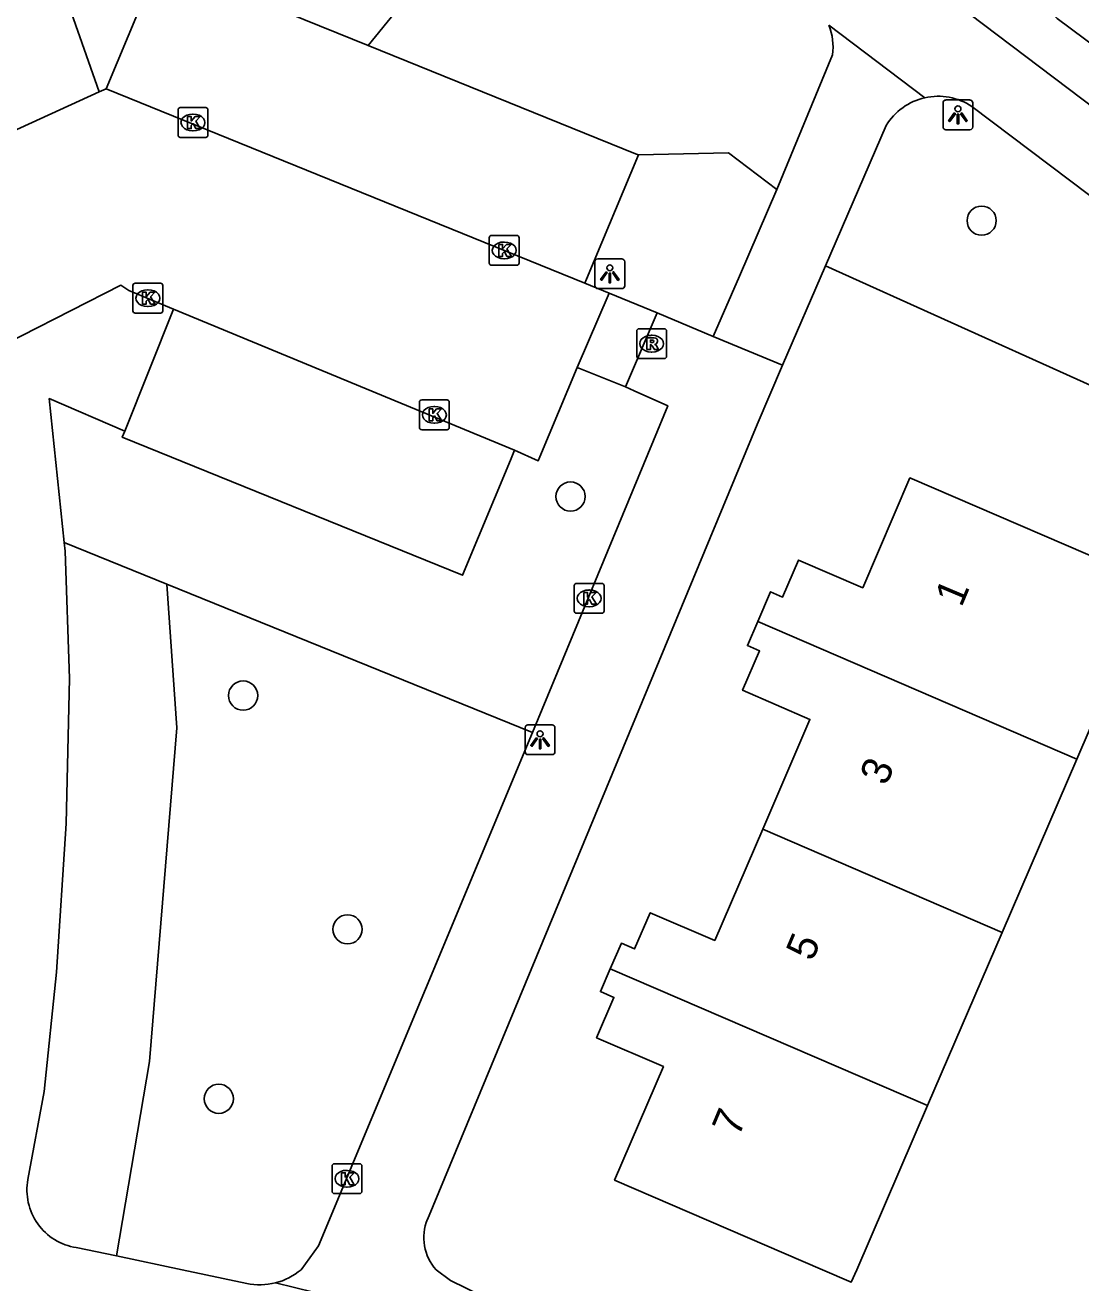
# Model space of a CAD drawing. Extents: x 163686 to 164493, y 382719 to 383870.
# Drawn here: x 164303.8 to 164339.16, y 383499.56 to 383541.69 of the extents above; entities that cross this region are included whole.
import ezdxf

# ---------------------------------------------------------------- set-up
doc = ezdxf.new("R2010")
doc.units = 0
for name, color, linetype in [('IMGEO_Boom', 7, 'Continuous'), ('IMGEO_Groenvoorziening', 7, 'Continuous'), ('IMGEO_Kolk', 7, 'Continuous'), ('IMGEO_Lichtpunt', 7, 'Continuous'), ('IMGEO_Pand', 7, 'Continuous'), ('IMGEO_Pand_nummerreeks', 7, 'Continuous'), ('IMGEO_Parkeervlak_open', 7, 'Continuous'), ('IMGEO_Rijbaan_lokaal_open', 7, 'Continuous'), ('IMGEO_Rioolput', 7, 'Continuous'), ('IMGEO_Voetpad_halfverhard', 7, 'Continuous'), ('IMGEO_Voetpad_open', 7, 'Continuous')]:
    doc.layers.add(name, color=color, linetype=linetype)

msp = doc.modelspace()

# ---------------------------------------------------------------- linework, layer by layer
at = {"layer": 'IMGEO_Boom'}
for centre in [(164335.841, 383535.141), (164322.071, 383525.899), (164311.103, 383519.232), (164314.6, 383511.402), (164310.289, 383505.726)]:
    msp.add_circle(centre, 0.489, dxfattribs=at)
at = {"layer": 'IMGEO_Groenvoorziening'}
for points in [[(164302.166, 383556.495), (164299.769, 383555.551), (164302.684, 383549.664), (164306.285, 383539.455)], [(164302.166, 383556.495), (164318.078, 383544.443), (164315.297, 383541.012)], [(164340.502, 383550.025), (164340.041, 383549.515), (164338.545, 383546.69), (164337.417, 383542.825), (164338.371, 383541.916), (164357.387, 383527.762), (164372.907, 383516.21)], [(164324.342, 383537.346), (164327.363, 383537.409), (164328.985, 383536.181)], [(164355.077, 383522.347), (164350.019, 383524.794), (164343.236, 383527.936), (164330.616, 383533.633)], [(164305.113, 383524.356), (164308.552, 383522.961)], [(164308.552, 383522.961), (164308.883, 383518.154), (164307.962, 383506.972), (164306.866, 383500.469)], [(164320.792, 383517.999), (164308.552, 383522.961)]]:
    msp.add_lwpolyline(points, dxfattribs=at)
at = {"layer": 'IMGEO_Kolk'}
for p, q in [((164308.997, 383538.928), (164309.849, 383538.928)), ((164308.922, 383538.002), (164308.922, 383538.854)), ((164309.41, 383538.708), (164309.435, 383538.708)), ((164309.923, 383538.854), (164309.923, 383538.002)), ((164309.433, 383538.148), (164309.408, 383538.148)), ((164309.849, 383537.928), (164308.997, 383537.928)), ((164319.349, 383533.719), (164319.349, 383534.571)), ((164319.424, 383534.645), (164320.276, 383534.645)), ((164319.837, 383534.425), (164319.862, 383534.425)), ((164320.35, 383534.571), (164320.35, 383533.719)), ((164319.86, 383533.865), (164319.835, 383533.865)), ((164320.276, 383533.645), (164319.424, 383533.645)), ((164307.488, 383533.045), (164308.34, 383533.045)), ((164307.413, 383532.119), (164307.413, 383532.971)), ((164307.901, 383532.825), (164307.926, 383532.825)), ((164308.414, 383532.971), (164308.414, 383532.119)), ((164307.924, 383532.265), (164307.899, 383532.265)), ((164308.34, 383532.045), (164307.488, 383532.045)), ((164317.009, 383528.21), (164317.009, 383529.062)), ((164317.084, 383529.136), (164317.936, 383529.136)), ((164317.497, 383528.916), (164317.522, 383528.916)), ((164318.01, 383529.062), (164318.01, 383528.21)), ((164317.52, 383528.356), (164317.495, 383528.356)), ((164317.936, 383528.136), (164317.084, 383528.136)), ((164322.194, 383522.063), (164322.194, 383522.915)), ((164322.269, 383522.989), (164323.121, 383522.989)), ((164323.195, 383522.915), (164323.195, 383522.063)), ((164322.682, 383522.769), (164322.707, 383522.769)), ((164322.705, 383522.209), (164322.68, 383522.209)), ((164323.121, 383521.989), (164322.269, 383521.989)), ((164314.156, 383503.548), (164315.008, 383503.548)), ((164314.081, 383502.622), (164314.081, 383503.474)), ((164314.569, 383503.328), (164314.594, 383503.328)), ((164315.082, 383503.474), (164315.082, 383502.622)), ((164314.592, 383502.768), (164314.567, 383502.768)), ((164315.008, 383502.548), (164314.156, 383502.548))]:
    msp.add_line(p, q, dxfattribs=at)
for points in [[(164308.997, 383538.928), (164309.849, 383538.928)], [(164308.922, 383538.002), (164308.922, 383538.854)], [(164309.243, 383538.628), (164309.366, 383538.628), (164309.366, 383538.477), (164309.496, 383538.628), (164309.66, 383538.628), (164309.514, 383538.477), (164309.667, 383538.228), (164309.515, 383538.228), (164309.43, 383538.392), (164309.366, 383538.325), (164309.366, 383538.228), (164309.243, 383538.228), (164309.243, 383538.628)], [(164309.923, 383538.854), (164309.923, 383538.002)], [(164309.849, 383537.928), (164308.997, 383537.928)], [(164319.349, 383533.719), (164319.349, 383534.571)], [(164319.424, 383534.645), (164320.276, 383534.645)], [(164319.67, 383534.345), (164319.793, 383534.345), (164319.793, 383534.194), (164319.923, 383534.345), (164320.087, 383534.345), (164319.941, 383534.194), (164320.094, 383533.945), (164319.942, 383533.945), (164319.857, 383534.109), (164319.793, 383534.042), (164319.793, 383533.945), (164319.67, 383533.945), (164319.67, 383534.345)], [(164320.35, 383534.571), (164320.35, 383533.719)], [(164320.276, 383533.645), (164319.424, 383533.645)], [(164307.488, 383533.045), (164308.34, 383533.045)], [(164307.413, 383532.119), (164307.413, 383532.971)], [(164307.734, 383532.745), (164307.857, 383532.745), (164307.857, 383532.594), (164307.987, 383532.745), (164308.151, 383532.745), (164308.005, 383532.594), (164308.158, 383532.345), (164308.006, 383532.345), (164307.921, 383532.509), (164307.857, 383532.442), (164307.857, 383532.345), (164307.734, 383532.345), (164307.734, 383532.745)], [(164308.414, 383532.971), (164308.414, 383532.119)], [(164308.34, 383532.045), (164307.488, 383532.045)], [(164317.009, 383528.21), (164317.009, 383529.062)], [(164317.084, 383529.136), (164317.936, 383529.136)], [(164317.33, 383528.836), (164317.453, 383528.836), (164317.453, 383528.685), (164317.583, 383528.836), (164317.747, 383528.836), (164317.601, 383528.685), (164317.754, 383528.436), (164317.602, 383528.436), (164317.517, 383528.6), (164317.453, 383528.533), (164317.453, 383528.436), (164317.33, 383528.436), (164317.33, 383528.836)], [(164318.01, 383529.062), (164318.01, 383528.21)], [(164317.936, 383528.136), (164317.084, 383528.136)], [(164322.194, 383522.063), (164322.194, 383522.915)], [(164322.269, 383522.989), (164323.121, 383522.989)], [(164323.195, 383522.915), (164323.195, 383522.063)], [(164322.515, 383522.689), (164322.638, 383522.689), (164322.638, 383522.538), (164322.768, 383522.689), (164322.932, 383522.689), (164322.786, 383522.538), (164322.939, 383522.289), (164322.787, 383522.289), (164322.702, 383522.453), (164322.638, 383522.386), (164322.638, 383522.289), (164322.515, 383522.289), (164322.515, 383522.689)], [(164323.121, 383521.989), (164322.269, 383521.989)], [(164314.156, 383503.548), (164315.008, 383503.548)], [(164314.081, 383502.622), (164314.081, 383503.474)], [(164314.402, 383503.248), (164314.525, 383503.248), (164314.525, 383503.097), (164314.655, 383503.248), (164314.819, 383503.248), (164314.673, 383503.097), (164314.826, 383502.848), (164314.674, 383502.848), (164314.589, 383503.012), (164314.525, 383502.945), (164314.525, 383502.848), (164314.402, 383502.848), (164314.402, 383503.248)], [(164315.082, 383503.474), (164315.082, 383502.622)], [(164315.008, 383502.548), (164314.156, 383502.548)]]:
    msp.add_lwpolyline(points, dxfattribs=at)
for centre, start, end in [((164308.999, 383538.852), 91.552, 178.448), ((164308.999, 383538.852), 91.552, 178.448), ((164309.847, 383538.852), 1.552, 88.448), ((164309.847, 383538.852), 1.552, 88.448), ((164308.999, 383538.004), 181.552, 268.448), ((164308.999, 383538.004), 181.552, 268.448), ((164309.847, 383538.004), 271.552, 358.448), ((164309.847, 383538.004), 271.552, 358.448), ((164319.426, 383534.569), 91.552, 178.448), ((164319.426, 383534.569), 91.552, 178.448), ((164320.274, 383534.569), 1.552, 88.448), ((164320.274, 383534.569), 1.552, 88.448), ((164319.426, 383533.721), 181.552, 268.448), ((164319.426, 383533.721), 181.552, 268.448), ((164320.274, 383533.721), 271.552, 358.448), ((164320.274, 383533.721), 271.552, 358.448), ((164307.49, 383532.969), 91.552, 178.448), ((164307.49, 383532.969), 91.552, 178.448), ((164308.338, 383532.969), 1.552, 88.448), ((164308.338, 383532.969), 1.552, 88.448), ((164307.49, 383532.121), 181.552, 268.448), ((164307.49, 383532.121), 181.552, 268.448), ((164308.338, 383532.121), 271.552, 358.448), ((164308.338, 383532.121), 271.552, 358.448), ((164317.086, 383529.06), 91.552, 178.448), ((164317.086, 383529.06), 91.552, 178.448), ((164317.934, 383529.06), 1.552, 88.448), ((164317.934, 383529.06), 1.552, 88.448), ((164317.086, 383528.212), 181.552, 268.448), ((164317.086, 383528.212), 181.552, 268.448), ((164317.934, 383528.212), 271.552, 358.448), ((164317.934, 383528.212), 271.552, 358.448), ((164322.271, 383522.913), 91.552, 178.448), ((164322.271, 383522.913), 91.552, 178.448), ((164323.119, 383522.913), 1.552, 88.448), ((164323.119, 383522.913), 1.552, 88.448), ((164322.271, 383522.065), 181.552, 268.448), ((164322.271, 383522.065), 181.552, 268.448), ((164323.119, 383522.065), 271.552, 358.448), ((164323.119, 383522.065), 271.552, 358.448), ((164314.158, 383503.472), 91.552, 178.448), ((164314.158, 383503.472), 91.552, 178.448), ((164315.006, 383503.472), 1.552, 88.448), ((164315.006, 383503.472), 1.552, 88.448), ((164314.158, 383502.624), 181.552, 268.448), ((164314.158, 383502.624), 181.552, 268.448), ((164315.006, 383502.624), 271.552, 358.448), ((164315.006, 383502.624), 271.552, 358.448)]:
    msp.add_arc(centre, 0.0765, start, end, dxfattribs=at)
for centre, major_axis, ratio, start_param, end_param in [((164309.409, 383538.428), (-0.387, 0.002), 0.722429, 4.712389, 7.853982), ((164309.434, 383538.428), (-0.39, 0.002), 0.717154, 1.570796, 4.712389), ((164319.836, 383534.145), (-0.387, 0.002), 0.722429, 4.712389, 7.853982), ((164319.861, 383534.145), (-0.39, 0.002), 0.717154, 1.570796, 4.712389), ((164307.9, 383532.545), (-0.387, 0.002), 0.722429, 4.712389, 7.853982), ((164307.925, 383532.545), (-0.39, 0.002), 0.717154, 1.570796, 4.712389), ((164317.496, 383528.636), (-0.387, 0.002), 0.722429, 4.712389, 7.853982), ((164317.521, 383528.636), (-0.39, 0.002), 0.717154, 1.570796, 4.712389), ((164322.681, 383522.489), (-0.387, 0.002), 0.722429, 4.712389, 7.853982), ((164322.706, 383522.489), (-0.39, 0.002), 0.717154, 1.570796, 4.712389), ((164314.568, 383503.048), (-0.387, 0.002), 0.722429, 4.712389, 7.853982), ((164314.593, 383503.048), (-0.39, 0.002), 0.717154, 1.570796, 4.712389)]:
    msp.add_ellipse(centre, major_axis=major_axis, ratio=ratio, start_param=start_param, end_param=end_param, dxfattribs=at)
at = {"layer": 'IMGEO_Lichtpunt'}
for p, q in [((164334.549, 383539.088), (164334.549, 383538.281)), ((164334.549, 383539.088), (164334.549, 383538.281)), ((164335.451, 383539.183), (164334.643, 383539.183)), ((164335.451, 383539.183), (164334.643, 383539.183)), ((164335.545, 383538.281), (164335.545, 383539.088)), ((164335.545, 383538.281), (164335.545, 383539.088)), ((164334.643, 383538.187), (164335.451, 383538.187)), ((164334.643, 383538.187), (164335.451, 383538.187)), ((164323.79, 383533.86), (164322.982, 383533.86)), ((164323.79, 383533.86), (164322.982, 383533.86)), ((164322.888, 383533.765), (164322.888, 383532.958)), ((164322.888, 383533.765), (164322.888, 383532.958)), ((164323.884, 383532.958), (164323.884, 383533.765)), ((164323.884, 383532.958), (164323.884, 383533.765)), ((164322.982, 383532.864), (164323.79, 383532.864)), ((164322.982, 383532.864), (164323.79, 383532.864)), ((164321.452, 383518.25), (164320.644, 383518.25)), ((164321.452, 383518.25), (164320.644, 383518.25)), ((164320.55, 383518.155), (164320.55, 383517.348)), ((164320.55, 383518.155), (164320.55, 383517.348)), ((164321.546, 383517.348), (164321.546, 383518.155)), ((164321.546, 383517.348), (164321.546, 383518.155)), ((164320.644, 383517.254), (164321.452, 383517.254)), ((164320.644, 383517.254), (164321.452, 383517.254))]:
    msp.add_line(p, q, dxfattribs=at)
for points in [[(164334.923, 383538.752), (164334.962, 383538.724), (164334.774, 383538.462), (164334.736, 383538.489), (164334.923, 383538.752)], [(164335.025, 383538.704), (164335.072, 383538.704), (164335.072, 383538.382), (164335.025, 383538.382), (164335.025, 383538.704)], [(164335.135, 383538.724), (164335.173, 383538.751), (164335.36, 383538.489), (164335.321, 383538.461), (164335.135, 383538.724)], [(164323.262, 383533.429), (164323.301, 383533.401), (164323.113, 383533.139), (164323.075, 383533.166), (164323.262, 383533.429)], [(164323.474, 383533.401), (164323.512, 383533.428), (164323.699, 383533.166), (164323.66, 383533.138), (164323.474, 383533.401)], [(164323.364, 383533.381), (164323.411, 383533.381), (164323.411, 383533.059), (164323.364, 383533.059), (164323.364, 383533.381)], [(164320.924, 383517.819), (164320.963, 383517.791), (164320.775, 383517.529), (164320.737, 383517.556), (164320.924, 383517.819)], [(164321.136, 383517.791), (164321.174, 383517.818), (164321.361, 383517.556), (164321.322, 383517.528), (164321.136, 383517.791)], [(164321.026, 383517.771), (164321.073, 383517.771), (164321.073, 383517.449), (164321.026, 383517.449), (164321.026, 383517.771)]]:
    msp.add_lwpolyline(points, dxfattribs=at)
for centre in [(164335.048, 383538.886), (164323.387, 383533.563), (164321.049, 383517.953)]:
    msp.add_circle(centre, 0.0994, dxfattribs=at)
for centre, start, end in [((164334.643, 383539.088), 90, 180), ((164334.643, 383539.088), 90, 180), ((164335.451, 383539.088), 0, 90), ((164335.451, 383539.088), 0, 90), ((164334.643, 383538.281), 180, 270), ((164334.643, 383538.281), 180, 270), ((164335.451, 383538.281), 270, 0), ((164335.451, 383538.281), 270, 360), ((164322.982, 383533.765), 90, 180), ((164322.982, 383533.765), 90, 180), ((164323.79, 383533.765), 0, 90), ((164323.79, 383533.765), 0, 90), ((164322.982, 383532.958), 180, 270), ((164322.982, 383532.958), 180, 270), ((164323.79, 383532.958), 270, 0), ((164323.79, 383532.958), 270, 360), ((164320.644, 383518.155), 90, 180), ((164320.644, 383518.155), 90, 180), ((164321.452, 383518.155), 0, 90), ((164321.452, 383518.155), 0, 90), ((164320.644, 383517.348), 180, 270), ((164320.644, 383517.348), 180, 270), ((164321.452, 383517.348), 270, 0), ((164321.452, 383517.348), 270, 360)]:
    msp.add_arc(centre, 0.0946, start, end, dxfattribs=at)
at = {"layer": 'IMGEO_Pand'}
for points in [[(164328.342, 383521.712), (164328.771, 383522.708), (164329.176, 383522.534), (164329.709, 383523.772), (164331.856, 383522.847), (164333.44, 383526.523), (164341.575, 383523.017), (164339.026, 383517.102)], [(164328.507, 383514.76), (164330.091, 383518.436), (164327.836, 383519.408), (164328.405, 383520.728), (164327.994, 383520.905), (164328.342, 383521.712)], [(164328.342, 383521.712), (164339.026, 383517.102)], [(164339.026, 383517.102), (164336.526, 383511.3)], [(164323.403, 383510.079), (164323.773, 383510.938), (164324.217, 383510.746), (164324.74, 383511.959), (164326.899, 383511.029), (164328.507, 383514.76)], [(164336.526, 383511.3), (164328.507, 383514.76)], [(164336.526, 383511.3), (164334.025, 383505.498)], [(164334.025, 383505.498), (164331.656, 383500), (164331.476, 383499.583), (164330.509, 383500), (164323.546, 383503.003), (164325.184, 383506.804), (164322.943, 383507.77), (164323.525, 383509.12), (164323.074, 383509.314), (164323.403, 383510.079)], [(164323.403, 383510.079), (164334.025, 383505.498)]]:
    msp.add_lwpolyline(points, dxfattribs=at)
at = {"layer": 'IMGEO_Parkeervlak_open'}
for points in [[(164315.297, 383541.012), (164308.298, 383543.85), (164306.513, 383539.559)], [(164315.297, 383541.012), (164324.245, 383537.385), (164324.342, 383537.346)], [(164324.342, 383537.346), (164322.606, 383533.186), (164322.55, 383533.051)], [(164307.137, 383528.092), (164307.054, 383527.885), (164318.455, 383523.263), (164320.057, 383527.114), (164320.198, 383527.453)]]:
    msp.add_lwpolyline(points, dxfattribs=at)
at = {"layer": 'IMGEO_Rijbaan_lokaal_open'}
for points in [[(164306.285, 383539.455), (164302.99, 383537.946), (164301.213, 383537.247)], [(164306.513, 383539.559), (164306.285, 383539.455)], [(164306.513, 383539.559), (164322.55, 383533.051)], [(164322.55, 383533.051), (164323.366, 383532.712)], [(164308.773, 383532.179), (164307.272, 383532.799), (164307.007, 383532.979), (164302.009, 383530.435)], [(164323.366, 383532.712), (164322.297, 383530.225)], [(164320.198, 383527.453), (164308.773, 383532.179)], [(164322.297, 383530.225), (164321.042, 383527.229), (164320.989, 383527.1), (164320.198, 383527.453)]]:
    msp.add_lwpolyline(points, dxfattribs=at)
at = {"layer": 'IMGEO_Rioolput'}
for p, q in [((164324.288, 383530.594), (164324.288, 383531.446)), ((164324.363, 383531.52), (164325.215, 383531.52)), ((164324.776, 383531.3), (164324.801, 383531.3)), ((164325.289, 383531.446), (164325.289, 383530.594)), ((164325.215, 383530.52), (164324.363, 383530.52)), ((164324.799, 383530.74), (164324.774, 383530.74))]:
    msp.add_line(p, q, dxfattribs=at)
for points in [[(164324.288, 383530.594), (164324.288, 383531.446)], [(164324.363, 383531.52), (164325.215, 383531.52)], [(164325.289, 383531.446), (164325.289, 383530.594)], [(164324.877, 383531.218), (164324.625, 383531.22), (164324.625, 383530.82)], [(164324.625, 383530.82), (164324.749, 383530.82), (164324.749, 383530.982), (164324.76, 383530.982)], [(164324.803, 383531.139), (164324.749, 383531.139), (164324.749, 383531.058)], [(164324.749, 383531.058), (164324.801, 383531.058)], [(164324.807, 383530.953), (164324.878, 383530.82), (164325.018, 383530.82), (164324.953, 383530.946)], [(164325.215, 383530.52), (164324.363, 383530.52)]]:
    msp.add_lwpolyline(points, dxfattribs=at)
for centre, radius, start, end in [((164324.365, 383531.444), 0.0765, 91.552, 178.448), ((164324.365, 383531.444), 0.0765, 91.552, 178.448), ((164325.213, 383531.444), 0.0765, 1.552, 88.448), ((164325.213, 383531.444), 0.0765, 1.552, 88.448), ((164324.759, 383530.929), 0.0533, 26.0293, 88.6989), ((164324.785, 383531.247), 0.19, 274.7715, 282.9687), ((164324.809, 383531.043), 0.0964, 77.0061, 93.1865), ((164324.823, 383531.1), 0.0378, 276.6634, 79.6772), ((164324.876, 383531.108), 0.109, 350.3612, 89.416), ((164324.874, 383531.108), 0.112, 277.5842, 350.9817), ((164324.858, 383530.893), 0.108, 29.5134, 73.7905), ((164324.365, 383530.596), 0.0765, 181.552, 268.448), ((164324.365, 383530.596), 0.0765, 181.552, 268.448), ((164325.213, 383530.596), 0.0765, 271.552, 358.448), ((164325.213, 383530.596), 0.0765, 271.552, 358.448)]:
    msp.add_arc(centre, radius, start, end, dxfattribs=at)
for centre, major_axis, ratio, start_param, end_param in [((164324.775, 383531.02), (-0.387, 0.002), 0.722429, 4.712389, 7.853982), ((164324.8, 383531.02), (-0.39, 0.002), 0.717154, 1.570796, 4.712389)]:
    msp.add_ellipse(centre, major_axis=major_axis, ratio=ratio, start_param=start_param, end_param=end_param, dxfattribs=at)
at = {"layer": 'IMGEO_Voetpad_halfverhard'}
for points in [[(164412.58, 383482.489), (164391.042, 383500), (164356.672, 383526.009), (164334.486, 383542.798), (164333.579, 383543.478)], [(164330.727, 383541.69), (164333.94, 383539.259)], [(164328.985, 383536.181), (164330.847, 383540.696)], [(164355.734, 383523.71), (164335.51, 383538.966)], [(164332.643, 383538.326), (164330.616, 383533.633)], [(164328.985, 383536.181), (164327.726, 383533.282), (164326.851, 383531.26)], [(164330.616, 383533.633), (164329.168, 383530.304)]]:
    msp.add_lwpolyline(points, dxfattribs=at)
for centre, radius, start, end in [((164328.758, 383540.948), 2.105, 353.1229, 20.6445), ((164334.382, 383537.273), 2.034, 56.3169, 102.5407), ((164334.385, 383537.273), 2.035, 102.6193, 148.8396)]:
    msp.add_arc(centre, radius, start, end, dxfattribs=at)
at = {"layer": 'IMGEO_Voetpad_open'}
for points in [[(164324.967, 383532.053), (164323.366, 383532.712)], [(164307.137, 383528.092), (164308.773, 383532.179)], [(164324.967, 383532.053), (164323.908, 383529.573)], [(164326.851, 383531.26), (164324.967, 383532.053)], [(164326.851, 383531.26), (164329.168, 383530.304)], [(164329.168, 383530.304), (164328.323, 383528.318), (164317.28, 383501.687)], [(164322.297, 383530.225), (164323.908, 383529.573)], [(164323.908, 383529.573), (164324.201, 383529.443), (164325.329, 383528.941), (164324.845, 383527.773), (164320.792, 383517.999)], [(164305.113, 383524.356), (164304.611, 383529.179), (164307.137, 383528.092)], [(164303.895, 383503.023), (164304.439, 383505.97), (164304.847, 383509.971), (164305.18, 383514.947), (164305.287, 383519.805), (164305.143, 383524.065), (164305.113, 383524.356)], [(164313.043, 383500), (164313.628, 383500.795), (164320.792, 383517.999)], [(164306.866, 383500.469), (164305.516, 383500.739)], [(164311.223, 383499.541), (164309.066, 383500), (164306.866, 383500.469)], [(164317.572, 383500), (164318.045, 383499.644), (164324.279, 383496.59)], [(164324.279, 383496.59), (164312.186, 383499.56)]]:
    msp.add_lwpolyline(points, dxfattribs=at)
for centre, radius, start, end in [((164305.813, 383502.667), 1.95, 169.4764, 261.2517), ((164318.749, 383501.073), 1.593, 157.3038, 222.3361), ((164311.668, 383501.624), 2.128, 284.0929, 310.2607), ((164311.663, 383501.65), 2.154, 258.2129, 284.0477)]:
    msp.add_arc(centre, radius, start, end, dxfattribs=at)

# ---------------------------------------------------------------- texts
at = {"layer": 'IMGEO_Pand_nummerreeks'}
for s, p in [('1', (164335.164, 383522.163)), ('3', (164332.646, 383516.178)), ('5', (164330.172, 383510.298)), ('7', (164327.699, 383504.418))]:
    msp.add_text(s, height=1, rotation=67.185, dxfattribs=at).set_placement(p)

doc.saveas('drawing.dxf')
